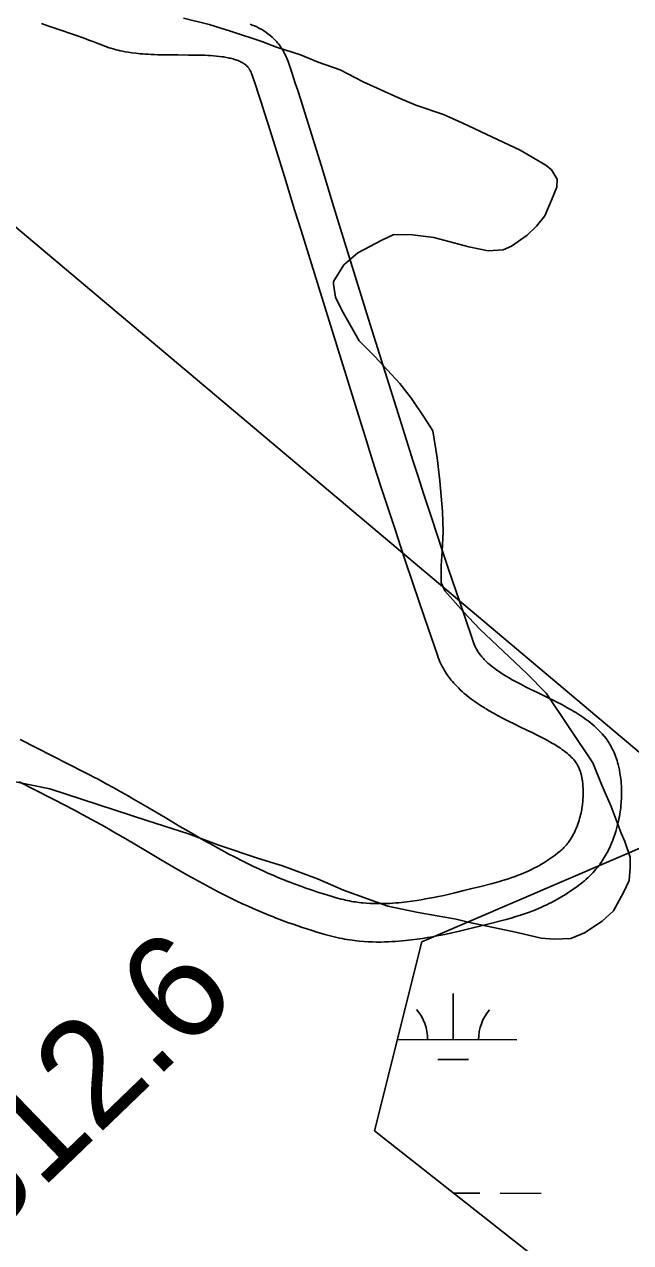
# Model space of a CAD drawing. Extents: x 3180038 to 3217926, y 922069 to 947485.
# Drawn here: x 3200853 to 3201327, y 943579 to 944532 of the extents above; entities that cross this region are included whole.
import ezdxf

# ---------------------------------------------------------------- set-up
doc = ezdxf.new("R2010")
doc.units = 0
for name, color, linetype in [('V-RIVR-RANG-IDEN', 7, 'Continuous'), ('V-ROAD-CNTR', 7, 'Continuous'), ('V-SITE-VEGE', 7, 'Continuous'), ('V-TOPO-BNDY', 7, 'Continuous'), ('V-WETL-SWMP', 7, 'Continuous')]:
    doc.layers.add(name, color=color, linetype=linetype)

msp = doc.modelspace()

# ---------------------------------------------------------------- linework, layer by layer
at = {"layer": 'V-ROAD-CNTR'}
for points in [[(3201011.31, 944506.23), (3201010.1, 944506.45), (3201008.99, 944506.62), (3201007.92, 944506.78), (3201005.62, 944507.08), (3201003.34, 944507.32), (3201001.06, 944507.52), (3200998.79, 944507.68), (3200996.54, 944507.81), (3200994.3, 944507.91), (3200992.09, 944507.99), (3200989.94, 944508.05), (3200985.59, 944508.12), (3200981.46, 944508.15), (3200973.45, 944508.17), (3200966.33, 944508.21), (3200963.15, 944508.24), (3200960.16, 944508.29), (3200957.35, 944508.37), (3200954.71, 944508.46), (3200952.23, 944508.57), (3200949.91, 944508.69), (3200947.73, 944508.83), (3200945.68, 944508.99), (3200943.76, 944509.15), (3200941.96, 944509.33), (3200940.23, 944509.51), (3200937.12, 944509.9), (3200934.37, 944510.31), (3200931.97, 944510.73), (3200929.87, 944511.13), (3200928.03, 944511.52), (3200926.43, 944511.89), (3200924.99, 944512.24), (3200922.63, 944512.88), (3200920.8, 944513.43), (3200919.39, 944513.88), (3200917.4, 944514.58), (3200915.54, 944515.29), (3200911.32, 944516.94), (3200907.34, 944518.45), (3200903.48, 944519.87), (3200899.72, 944521.23), (3200892.34, 944523.82), (3200878.38, 944528.64), (3200872.21, 944530.79), (3200866.39, 944532.87)], [(3201229.35, 944022.7), (3201226.84, 944024.26), (3201224.7, 944025.67), (3201222.77, 944026.99), (3201221.03, 944028.25), (3201219.46, 944029.44), (3201218.06, 944030.56), (3201216.79, 944031.62), (3201215.66, 944032.62), (3201214.64, 944033.56), (3201213.72, 944034.45), (3201212.9, 944035.29), (3201212.15, 944036.08), (3201211.48, 944036.82), (3201210.88, 944037.51), (3201210.34, 944038.17), (3201209.89, 944038.73), (3201208.97, 944039.95), (3201208.26, 944040.97), (3201207.67, 944041.88), (3201207.18, 944042.67), (3201206.78, 944043.37), (3201206.48, 944043.92), (3201205.89, 944045.1), (3201205.51, 944045.92), (3201205.27, 944046.48), (3201204.87, 944047.47), (3201204.48, 944048.57), (3201197.1, 944070.27), (3201190.62, 944089.39), (3201184.97, 944106.12), (3201180.05, 944120.77), (3201175.77, 944133.6), (3201172.04, 944144.82), (3201165.57, 944164.49), (3201160.77, 944179.24), (3201157.21, 944190.31), (3201151.91, 944206.94), (3201149.3, 944215.25), (3201146.7, 944223.57), (3201122.42, 944301.65), (3201098.14, 944379.73), (3201093.41, 944395.06), (3201085.21, 944421.94), (3201079.02, 944442.14), (3201076.67, 944449.74), (3201072.5, 944463.02), (3201069.32, 944473), (3201066.88, 944480.49), (3201065.03, 944486.12), (3201062.22, 944494.54), (3201059.32, 944503.04), (3201058.86, 944504.3), (3201058.35, 944505.6), (3201057.82, 944506.86), (3201057.25, 944508.09), (3201056.66, 944509.3), (3201056.04, 944510.47), (3201055.4, 944511.6), (3201054.73, 944512.71), (3201054.04, 944513.78), (3201053.32, 944514.83), (3201052.59, 944515.84), (3201051.84, 944516.81), (3201051.07, 944517.75), (3201050.29, 944518.66), (3201049.49, 944519.54), (3201048.61, 944520.46), (3201047.02, 944521.99), (3201045.33, 944523.47), (3201043.6, 944524.83), (3201041.86, 944526.08), (3201040.1, 944527.23), (3201038.35, 944528.28), (3201036.59, 944529.23), (3201034.84, 944530.1), (3201033.11, 944530.9), (3201031.38, 944531.62), (3201029.67, 944532.28)], [(3201213.48, 943997.24), (3201210.69, 943998.98), (3201207.98, 944000.75), (3201205.48, 944002.47), (3201203.16, 944004.15), (3201201.03, 944005.77), (3201199.06, 944007.35), (3201197.24, 944008.87), (3201195.56, 944010.34), (3201194.02, 944011.76), (3201192.61, 944013.14), (3201191.3, 944014.46), (3201190.11, 944015.73), (3201189.01, 944016.94), (3201188, 944018.11), (3201187.07, 944019.23), (3201186.17, 944020.36), (3201184.67, 944022.35), (3201183.38, 944024.21), (3201182.29, 944025.88), (3201181.38, 944027.37), (3201180.6, 944028.72), (3201179.92, 944029.97), (3201178.89, 944032.02), (3201178.12, 944033.66), (3201177.56, 944034.98), (3201176.81, 944036.84), (3201176.16, 944038.66), (3201168.69, 944060.63), (3201162.2, 944079.78), (3201156.54, 944096.55), (3201151.6, 944111.25), (3201147.3, 944124.12), (3201143.56, 944135.41), (3201137.06, 944155.16), (3201132.23, 944170), (3201128.64, 944181.16), (3201123.31, 944197.88), (3201120.67, 944206.27), (3201118.05, 944214.65), (3201093.77, 944292.75), (3201069.49, 944370.86), (3201064.73, 944386.26), (3201056.52, 944413.17), (3201050.35, 944433.3), (3201048.03, 944440.81), (3201043.9, 944453.97), (3201040.76, 944463.81), (3201038.37, 944471.17), (3201036.56, 944476.67), (3201033.79, 944484.94), (3201031, 944493.12), (3201030.78, 944493.74), (3201030.58, 944494.25), (3201030.37, 944494.74), (3201030.16, 944495.21), (3201029.94, 944495.64), (3201029.72, 944496.06), (3201029.49, 944496.46), (3201029.27, 944496.84), (3201029.04, 944497.2), (3201028.8, 944497.54), (3201028.57, 944497.86), (3201028.32, 944498.18), (3201028.07, 944498.49), (3201027.82, 944498.78), (3201027.56, 944499.06), (3201027.36, 944499.27), (3201026.74, 944499.87), (3201026.16, 944500.38), (3201025.54, 944500.87), (3201024.89, 944501.33), (3201024.21, 944501.78), (3201023.48, 944502.21), (3201022.72, 944502.63), (3201021.92, 944503.02), (3201021.08, 944503.41), (3201020.22, 944503.77), (3201019.31, 944504.12), (3201018.38, 944504.45), (3201017.42, 944504.76), (3201016.43, 944505.05), (3201015.42, 944505.32), (3201014.39, 944505.58), (3201013.34, 944505.82), (3201012.27, 944506.05), (3201011.08, 944506.28)], [(3201303.4, 943875.4), (3201304.23, 943876.57), (3201305.11, 943877.86), (3201305.95, 943879.16), (3201306.75, 943880.45), (3201307.51, 943881.73), (3201308.23, 943883), (3201308.96, 943884.31), (3201310.22, 943886.76), (3201311.39, 943889.22), (3201312.45, 943891.64), (3201313.4, 943893.99), (3201314.27, 943896.3), (3201315.05, 943898.54), (3201315.75, 943900.73), (3201316.37, 943902.86), (3201316.93, 943904.93), (3201317.44, 943906.94), (3201317.88, 943908.89), (3201318.27, 943910.79), (3201318.62, 943912.63), (3201318.93, 943914.4), (3201319.19, 943916.13), (3201319.42, 943917.8), (3201319.62, 943919.42), (3201319.79, 943921.04), (3201320.03, 943924), (3201320.19, 943926.83), (3201320.27, 943929.46), (3201320.28, 943931.92), (3201320.23, 943934.21), (3201320.14, 943936.35), (3201320.01, 943938.33), (3201319.85, 943940.19), (3201319.67, 943941.91), (3201319.47, 943943.51), (3201319.26, 943945.01), (3201319.03, 943946.47), (3201318.56, 943948.98), (3201318.08, 943951.22), (3201317.6, 943953.16), (3201317.14, 943954.84), (3201316.71, 943956.29), (3201316.29, 943957.61), (3201315.55, 943959.7), (3201314.93, 943961.32), (3201314.4, 943962.58), (3201313.63, 943964.3), (3201312.79, 943966), (3201312.16, 943967.18), (3201311.53, 943968.3), (3201310.87, 943969.39), (3201310.21, 943970.45), (3201309.48, 943971.54), (3201308.11, 943973.46), (3201306.64, 943975.34), (3201305.13, 943977.12), (3201303.6, 943978.8), (3201302.04, 943980.4), (3201300.45, 943981.92), (3201298.86, 943983.36), (3201297.26, 943984.74), (3201295.66, 943986.05), (3201294.05, 943987.3), (3201292.45, 943988.49), (3201290.84, 943989.64), (3201289.24, 943990.74), (3201287.65, 943991.8), (3201286.07, 943992.82), (3201284.5, 943993.8), (3201282.94, 943994.75), (3201281.37, 943995.68), (3201278.33, 943997.42), (3201275.33, 943999.07), (3201272.38, 944000.63), (3201269.52, 944002.11), (3201266.74, 944003.51), (3201264.02, 944004.86), (3201258.81, 944007.41), (3201253.93, 944009.78), (3201249.41, 944011.98), (3201245.25, 944014.05), (3201241.42, 944016), (3201237.92, 944017.83), (3201234.74, 944019.57), (3201231.84, 944021.22), (3201229.08, 944022.86)], [(3201278.91, 943892.71), (3201279.56, 943893.64), (3201280.1, 943894.43), (3201280.61, 943895.23), (3201281.11, 943896.03), (3201281.59, 943896.84), (3201282.05, 943897.64), (3201282.46, 943898.39), (3201283.33, 943900.08), (3201284.1, 943901.7), (3201284.81, 943903.31), (3201285.46, 943904.9), (3201286.04, 943906.47), (3201286.58, 943908.02), (3201287.07, 943909.54), (3201287.5, 943911.03), (3201287.9, 943912.48), (3201288.25, 943913.9), (3201288.57, 943915.29), (3201288.85, 943916.63), (3201289.09, 943917.94), (3201289.31, 943919.22), (3201289.5, 943920.45), (3201289.67, 943921.64), (3201289.81, 943922.8), (3201289.92, 943923.86), (3201290.1, 943926.08), (3201290.22, 943928.08), (3201290.27, 943929.95), (3201290.27, 943931.67), (3201290.24, 943933.27), (3201290.18, 943934.74), (3201290.09, 943936.1), (3201289.99, 943937.35), (3201289.86, 943938.5), (3201289.73, 943939.57), (3201289.6, 943940.54), (3201289.46, 943941.38), (3201289.15, 943943.09), (3201288.85, 943944.47), (3201288.56, 943945.62), (3201288.3, 943946.59), (3201288.05, 943947.42), (3201287.85, 943948.05), (3201287.41, 943949.3), (3201287.1, 943950.11), (3201286.88, 943950.64), (3201286.48, 943951.51), (3201286.08, 943952.33), (3201285.85, 943952.76), (3201285.59, 943953.22), (3201285.32, 943953.67), (3201285.03, 943954.13), (3201284.77, 943954.52), (3201284.07, 943955.5), (3201283.36, 943956.41), (3201282.6, 943957.31), (3201281.78, 943958.21), (3201280.91, 943959.1), (3201279.99, 943959.98), (3201279.02, 943960.86), (3201278.01, 943961.73), (3201276.96, 943962.59), (3201275.87, 943963.43), (3201274.75, 943964.27), (3201273.6, 943965.09), (3201272.42, 943965.9), (3201271.22, 943966.7), (3201270, 943967.49), (3201268.76, 943968.26), (3201267.51, 943969.02), (3201266.28, 943969.75), (3201263.66, 943971.25), (3201261.07, 943972.67), (3201258.47, 943974.05), (3201255.87, 943975.39), (3201253.29, 943976.7), (3201250.76, 943977.96), (3201245.68, 943980.44), (3201240.81, 943982.8), (3201236.17, 943985.06), (3201231.78, 943987.24), (3201227.64, 943989.35), (3201223.76, 943991.39), (3201220.13, 943993.37), (3201216.75, 943995.29), (3201213.74, 943997.08)], [(3200849.79, 943972.73), (3200862.48, 943966.33), (3200900.34, 943947.07), (3200903.89, 943945.25), (3200907.34, 943943.45), (3200910.69, 943941.68), (3200917.07, 943938.25), (3200923.02, 943934.97), (3200928.56, 943931.86), (3200933.72, 943928.92), (3200938.55, 943926.14), (3200947.52, 943920.91), (3200963.09, 943911.72), (3200974.74, 943904.85), (3200983.46, 943899.74), (3200990.02, 943895.96), (3200994.94, 943893.15), (3200998.62, 943891.07), (3201004.19, 943887.98), (3201009.79, 943884.92), (3201012.52, 943883.46), (3201017.9, 943880.64), (3201022.95, 943878.07), (3201027.71, 943875.71), (3201032.2, 943873.55), (3201036.42, 943871.58), (3201040.39, 943869.76), (3201044.12, 943868.1), (3201047.63, 943866.57), (3201050.92, 943865.17), (3201054.02, 943863.89), (3201056.93, 943862.71), (3201059.71, 943861.6)], [(3200848.93, 943939.57), (3200886.7, 943920.35), (3200890.13, 943918.59), (3200893.41, 943916.88), (3200896.57, 943915.22), (3200902.71, 943911.9), (3200908.44, 943908.75), (3200913.8, 943905.74), (3200918.82, 943902.88), (3200923.51, 943900.18), (3200932.34, 943895.04), (3200947.84, 943885.89), (3200959.54, 943878.98), (3200968.39, 943873.81), (3200975.08, 943869.94), (3200980.14, 943867.06), (3200983.97, 943864.9), (3200989.72, 943861.7), (3200995.52, 943858.53), (3200998.47, 943856.96), (3201004.13, 943853.99), (3201009.49, 943851.26), (3201014.55, 943848.75), (3201019.32, 943846.46), (3201023.82, 943844.35), (3201028.05, 943842.42), (3201032.03, 943840.64), (3201035.78, 943839.01), (3201039.31, 943837.51), (3201042.62, 943836.14), (3201045.74, 943834.87), (3201048.62, 943833.73)], [(3201059.57, 943861.66), (3201064.8, 943859.64), (3201069.3, 943857.96), (3201073.25, 943856.55), (3201076.71, 943855.35), (3201079.74, 943854.33), (3201082.37, 943853.46), (3201087.05, 943851.98), (3201090.53, 943850.92), (3201093.13, 943850.16), (3201097.07, 943849.04), (3201100.99, 943847.98), (3201102.63, 943847.56), (3201104.23, 943847.18), (3201105.82, 943846.83), (3201107.38, 943846.51), (3201108.94, 943846.22), (3201110.47, 943845.96), (3201111.99, 943845.72), (3201113.49, 943845.5), (3201114.97, 943845.31), (3201116.44, 943845.14), (3201117.85, 943845), (3201120.77, 943844.75), (3201123.58, 943844.58), (3201126.32, 943844.47), (3201129, 943844.41), (3201131.61, 943844.41), (3201134.15, 943844.45), (3201136.64, 943844.53), (3201139.05, 943844.64), (3201141.41, 943844.78), (3201143.7, 943844.95), (3201145.93, 943845.14), (3201148.1, 943845.36), (3201150.21, 943845.58), (3201152.24, 943845.82), (3201156.27, 943846.35), (3201160.04, 943846.91), (3201163.6, 943847.48), (3201166.95, 943848.07), (3201170.1, 943848.65), (3201173.06, 943849.23), (3201175.83, 943849.79), (3201181.11, 943850.91), (3201185.72, 943851.94), (3201189.75, 943852.88), (3201196.88, 943854.6), (3201202.21, 943855.92), (3201210.25, 943857.95), (3201218.22, 943859.98), (3201222.11, 943861), (3201225.62, 943861.98), (3201228.85, 943862.94), (3201231.82, 943863.88), (3201234.56, 943864.8), (3201237.1, 943865.71), (3201239.45, 943866.59), (3201241.62, 943867.45), (3201243.63, 943868.28), (3201245.5, 943869.1), (3201247.24, 943869.88), (3201248.86, 943870.64), (3201250.37, 943871.38), (3201251.77, 943872.09), (3201253.04, 943872.75), (3201255.53, 943874.11), (3201257.64, 943875.33), (3201259.49, 943876.44), (3201261.09, 943877.45), (3201262.49, 943878.36), (3201263.68, 943879.15), (3201265.86, 943880.67), (3201267.45, 943881.82), (3201268.61, 943882.69), (3201270.42, 943884.09), (3201272.17, 943885.5), (3201272.99, 943886.2), (3201273.76, 943886.88), (3201274.49, 943887.59), (3201275.21, 943888.3), (3201275.9, 943889.03), (3201276.56, 943889.78), (3201277.2, 943890.53), (3201277.83, 943891.29), (3201278.42, 943892.06), (3201279.09, 943892.97)], [(3201048.76, 943833.67), (3201054.18, 943831.58), (3201059.02, 943829.78), (3201063.27, 943828.26), (3201066.99, 943826.96), (3201070.27, 943825.86), (3201073.16, 943824.91), (3201078.15, 943823.33), (3201081.94, 943822.18), (3201084.8, 943821.33), (3201089.06, 943820.13), (3201093.36, 943818.96), (3201095.46, 943818.43), (3201097.54, 943817.93), (3201099.6, 943817.48), (3201101.63, 943817.07), (3201103.63, 943816.69), (3201105.6, 943816.35), (3201107.54, 943816.05), (3201109.45, 943815.78), (3201111.33, 943815.53), (3201113.18, 943815.32), (3201115.05, 943815.13), (3201118.58, 943814.83), (3201122.06, 943814.61), (3201125.42, 943814.48), (3201128.67, 943814.41), (3201131.82, 943814.41), (3201134.87, 943814.46), (3201137.81, 943814.55), (3201140.66, 943814.68), (3201143.42, 943814.85), (3201146.09, 943815.05), (3201148.67, 943815.27), (3201151.16, 943815.51), (3201153.57, 943815.77), (3201155.94, 943816.05), (3201160.42, 943816.64), (3201164.63, 943817.26), (3201168.57, 943817.9), (3201172.25, 943818.54), (3201175.69, 943819.18), (3201178.91, 943819.8), (3201181.93, 943820.41), (3201187.51, 943821.6), (3201192.39, 943822.7), (3201196.66, 943823.69), (3201204, 943825.46), (3201209.5, 943826.82), (3201217.62, 943828.87), (3201225.71, 943830.93), (3201229.94, 943832.04), (3201233.94, 943833.15), (3201237.66, 943834.26), (3201241.14, 943835.36), (3201244.38, 943836.46), (3201247.41, 943837.53), (3201250.24, 943838.6), (3201252.89, 943839.64), (3201255.36, 943840.67), (3201257.66, 943841.67), (3201259.82, 943842.65), (3201261.83, 943843.6), (3201263.72, 943844.51), (3201265.48, 943845.4), (3201267.16, 943846.28), (3201270.19, 943847.94), (3201272.87, 943849.48), (3201275.21, 943850.89), (3201277.24, 943852.16), (3201279.01, 943853.31), (3201280.59, 943854.37), (3201283.24, 943856.21), (3201285.25, 943857.67), (3201286.78, 943858.82), (3201289.01, 943860.54), (3201291.27, 943862.37), (3201292.71, 943863.59), (3201294.12, 943864.85), (3201295.47, 943866.13), (3201296.75, 943867.42), (3201297.98, 943868.72), (3201299.15, 943870.03), (3201300.26, 943871.33), (3201301.33, 943872.64), (3201302.34, 943873.96), (3201303.22, 943875.14)]]:
    msp.add_lwpolyline(points, dxfattribs=at)
at = {"layer": 'V-SITE-VEGE'}
for p, q in [((3200997.67, 944531.93), (3200977.44, 944537.1)), ((3201014.28, 944526.78), (3200997.67, 944531.93)), ((3201038.83, 944518.7), (3201014.28, 944526.78)), ((3201050.38, 944514.3), (3201038.83, 944518.7)), ((3201069.16, 944508.42), (3201050.38, 944514.3)), ((3201082.88, 944502.56), (3201069.16, 944508.42)), ((3201100.21, 944496.68), (3201082.88, 944502.56)), ((3201118.24, 944487.19), (3201100.21, 944496.68)), ((3201145.67, 944474.75), (3201118.24, 944487.19)), ((3201159.38, 944468.89), (3201145.67, 944474.75)), ((3201181.05, 944461.55), (3201159.38, 944468.89)), ((3201196.21, 944454.96), (3201181.05, 944461.55)), ((3201223.63, 944441.8), (3201196.21, 944454.96)), ((3201240.95, 944433.75), (3201223.63, 944441.8)), ((3201261.14, 944422.08), (3201240.95, 944433.75)), ((3201265.46, 944418.44), (3201261.14, 944422.08)), ((3201269.77, 944411.18), (3201265.46, 944418.44)), ((3201269.73, 944404.67), (3201269.77, 944411.18)), ((3201265.34, 944394.57), (3201269.73, 944404.67)), ((3201260.22, 944382.3), (3201262.41, 944387.35)), ((3201262.41, 944387.35), (3201265.34, 944394.57)), ((3201253.67, 944374.37), (3201260.22, 944382.3)), ((3201132.8, 944363.41), (3201142.23, 944367.71)), ((3201142.23, 944367.71), (3201156.7, 944367.63)), ((3201156.7, 944367.63), (3201173.33, 944365.38)), ((3201246.4, 944367.17), (3201253.67, 944374.37)), ((3201113.95, 944353.38), (3201132.8, 944363.41)), ((3201173.33, 944365.38), (3201200.77, 944358)), ((3201200.77, 944358), (3201215.95, 944355.03)), ((3201227.53, 944355.7), (3201234.05, 944358.56)), ((3201234.05, 944358.56), (3201246.4, 944367.17)), ((3201103.05, 944344.04), (3201113.95, 944353.38)), ((3201215.95, 944355.03), (3201227.53, 944355.7)), ((3201095.02, 944331.05), (3201103.05, 944344.04)), ((3201095.01, 944328.89), (3201095.02, 944331.05)), ((3201096.41, 944318.75), (3201095.01, 944328.89)), ((3201101.42, 944308.6), (3201096.41, 944318.75)), ((3201115.04, 944284.66), (3201101.42, 944308.6)), ((3201127.28, 944272.3), (3201115.04, 944284.66)), ((3201146.7, 944251.22), (3201127.28, 944272.3)), ((3201156.04, 944239.59), (3201146.7, 944251.22)), ((3201166.09, 944224.36), (3201156.04, 944239.59)), ((3201172.55, 944214.2), (3201166.09, 944224.36)), ((3201176.06, 944193.2), (3201172.55, 944214.2)), ((3201178.14, 944175.1), (3201176.06, 944193.2)), ((3201180.19, 944151.22), (3201178.14, 944175.1)), ((3201180.83, 944135.3), (3201180.19, 944151.22)), ((3201180.03, 944120.12), (3201180.83, 944135.3)), ((3201179.25, 944108.54), (3201180.03, 944120.12)), ((3201179.18, 944095.52), (3201179.25, 944108.54)), ((3201182.04, 944089), (3201179.18, 944095.52)), ((3201196.43, 944073.01), (3201182.04, 944089)), ((3201209.38, 944059.2), (3201196.43, 944073.01)), ((3201246.09, 944024.29), (3201209.38, 944059.2)), ((3201261.2, 944009.02), (3201246.09, 944024.29)), ((3201297.82, 943954.58), (3201261.2, 944009.02)), ((3201304.96, 943937.18), (3201297.82, 943954.58)), ((3200843.46, 943940.26), (3200873.09, 943934.32)), ((3200873.09, 943934.32), (3200948.92, 943909.34)), ((3201312.11, 943920.51), (3201304.96, 943937.18)), ((3201319.96, 943899.49), (3201312.11, 943920.51)), ((3200948.92, 943909.34), (3200981.42, 943899.05)), ((3200981.42, 943899.05), (3201005.24, 943890.25)), ((3201322.83, 943892.97), (3201319.96, 943899.49)), ((3201327.1, 943880.65), (3201322.83, 943892.97)), ((3201005.24, 943890.25), (3201035.57, 943879.96)), ((3201035.57, 943879.96), (3201055.07, 943874.08)), ((3201055.07, 943874.08), (3201082.51, 943863.81)), ((3201326.29, 943862.57), (3201327.06, 943872.69)), ((3201327.06, 943872.69), (3201327.1, 943880.65)), ((3201082.51, 943863.81), (3201102.72, 943855.03)), ((3201321.9, 943853.18), (3201326.29, 943862.57)), ((3201102.72, 943855.03), (3201137.38, 943842.55)), ((3201313.87, 943838.76), (3201321.9, 943853.18)), ((3201137.38, 943842.55), (3201161.23, 943837.37)), ((3201161.23, 943837.37), (3201190.86, 943832.15)), ((3201305.15, 943830.84), (3201313.87, 943838.76)), ((3201190.86, 943832.15), (3201200.25, 943829.93)), ((3201200.25, 943829.93), (3201238.55, 943821.78)), ((3201291.35, 943821.51), (3201305.15, 943830.84)), ((3201238.55, 943821.78), (3201257.33, 943817.34)), ((3201257.33, 943817.34), (3201267.46, 943816.57)), ((3201267.46, 943816.57), (3201280.48, 943817.23)), ((3201280.48, 943817.23), (3201291.35, 943821.51))]:
    msp.add_line(p, q, dxfattribs=at)
at = {"layer": 'V-TOPO-BNDY'}
msp.add_line((3199300.89, 945674.14), (3201957.11, 943438.71), dxfattribs=at)
at = {"layer": 'V-WETL-SWMP'}
for p, q in [((3201163.95, 943814.63), (3201422.7, 943925.57)), ((3201126.98, 943666.72), (3201163.95, 943814.63)), ((3201188.46, 943738.01), (3201188.54, 943774.01)), ((3201144.83, 943738.11), (3201238.46, 943737.9)), ((3201176.42, 943722.61), (3201200.42, 943722.56)), ((3201644.48, 943259.95), (3201126.98, 943666.72)), ((3201189.04, 943617.94), (3201209.34, 943617.9)), ((3201225.34, 943617.86), (3201257.34, 943617.79))]:
    msp.add_line(p, q, dxfattribs=at)
for centre, start, end in [((3201133.21, 943738.61), 359.09901, 40.64267), ((3201243.7, 943738.36), 139.09901, 180.64267)]:
    msp.add_arc(centre, 35.25, start, end, dxfattribs=at)

# ---------------------------------------------------------------- texts
at = {"layer": 'V-RIVR-RANG-IDEN'}
msp.add_text('R-312.6', height=83, rotation=43.91382, dxfattribs=at).set_placement((3200737.24, 943496.23))

doc.saveas('drawing.dxf')
